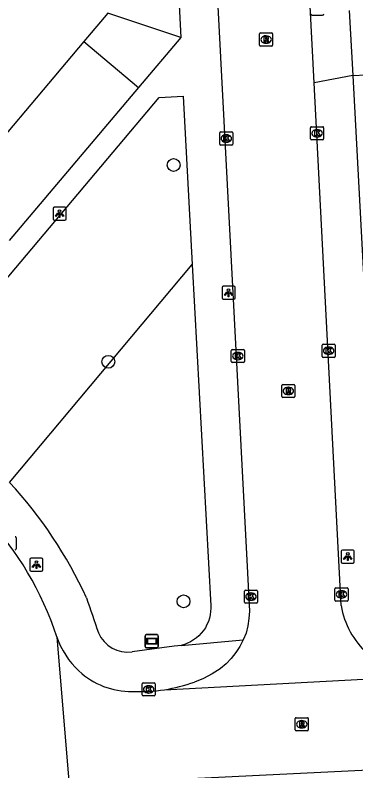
# Model space of a CAD drawing. Extents: x 161084 to 161928, y 385355 to 386522.
# Drawn here: x 161611.5 to 161637.4, y 386119.2 to 386176.9 of the extents above; entities that cross this region are included whole.
import ezdxf

# ---------------------------------------------------------------- set-up
doc = ezdxf.new("R2010")
doc.units = 0
for name, color, linetype in [('IMGEO_Boom', 7, 'Continuous'), ('IMGEO_Groenvoorziening', 7, 'Continuous'), ('IMGEO_Kolk', 7, 'Continuous'), ('IMGEO_Lichtpunt', 7, 'Continuous'), ('IMGEO_Rijbaan_lokaal_gesloten', 7, 'Continuous'), ('IMGEO_Rijbaan_lokaal_open', 7, 'Continuous'), ('IMGEO_Rioolput', 7, 'Continuous'), ('IMGEO_Verklikker', 7, 'Continuous'), ('IMGEO_Voetpad_open', 7, 'Continuous')]:
    doc.layers.add(name, color=color, linetype=linetype)

msp = doc.modelspace()

# ---------------------------------------------------------------- linework, layer by layer
at = {"layer": 'IMGEO_Boom'}
for centre in [(161623.554, 386165.429), (161618.577, 386150.426), (161624.311, 386132.153)]:
    msp.add_circle(centre, 0.489, dxfattribs=at)
at = {"layer": 'IMGEO_Groenvoorziening'}
for points in [[(161618.532, 386177.011), (161616.713, 386174.853)], [(161624.104, 386175.156), (161618.532, 386177.011)], [(161616.713, 386174.853), (161606.863, 386163.164)], [(161616.713, 386174.853), (161620.878, 386171.336)], [(161611.058, 386141.222), (161624.979, 386157.832)]]:
    msp.add_lwpolyline(points, dxfattribs=at)
at = {"layer": 'IMGEO_Kolk'}
for p, q in [((161633.987, 386167.425), (161633.987, 386168.277)), ((161634.062, 386168.351), (161634.914, 386168.351)), ((161634.988, 386168.277), (161634.988, 386167.425)), ((161627.065, 386167.025), (161627.065, 386167.877)), ((161627.14, 386167.951), (161627.992, 386167.951)), ((161627.553, 386167.731), (161627.578, 386167.731)), ((161628.066, 386167.877), (161628.066, 386167.025)), ((161634.475, 386168.131), (161634.5, 386168.131)), ((161627.576, 386167.171), (161627.551, 386167.171)), ((161634.914, 386167.351), (161634.062, 386167.351)), ((161634.498, 386167.571), (161634.473, 386167.571)), ((161627.992, 386166.951), (161627.14, 386166.951)), ((161634.871, 386150.838), (161634.871, 386151.69)), ((161634.946, 386151.764), (161635.798, 386151.764)), ((161635.872, 386151.69), (161635.872, 386150.838)), ((161627.952, 386150.438), (161627.952, 386151.29)), ((161628.027, 386151.364), (161628.879, 386151.364)), ((161628.44, 386151.144), (161628.465, 386151.144)), ((161628.953, 386151.29), (161628.953, 386150.438)), ((161635.382, 386150.984), (161635.357, 386150.984)), ((161635.359, 386151.544), (161635.384, 386151.544)), ((161628.463, 386150.584), (161628.438, 386150.584)), ((161635.798, 386150.764), (161634.946, 386150.764)), ((161628.879, 386150.364), (161628.027, 386150.364)), ((161611.549, 386137.012), (161611.549, 386136.16)), ((161635.852, 386132.256), (161635.852, 386133.108)), ((161635.927, 386133.182), (161636.779, 386133.182)), ((161636.853, 386133.108), (161636.853, 386132.256)), ((161628.95, 386132.092), (161628.95, 386132.944)), ((161629.025, 386133.018), (161629.877, 386133.018)), ((161629.438, 386132.798), (161629.463, 386132.798)), ((161629.951, 386132.944), (161629.951, 386132.092)), ((161636.34, 386132.962), (161636.365, 386132.962)), ((161629.877, 386132.018), (161629.025, 386132.018)), ((161629.461, 386132.238), (161629.436, 386132.238)), ((161636.779, 386132.182), (161635.927, 386132.182)), ((161636.363, 386132.402), (161636.338, 386132.402)), ((161621.155, 386125.017), (161621.155, 386125.869)), ((161621.23, 386125.943), (161622.082, 386125.943)), ((161621.643, 386125.723), (161621.668, 386125.723)), ((161622.156, 386125.869), (161622.156, 386125.017)), ((161621.666, 386125.163), (161621.641, 386125.163)), ((161622.082, 386124.943), (161621.23, 386124.943))]:
    msp.add_line(p, q, dxfattribs=at)
for points in [[(161633.987, 386167.425), (161633.987, 386168.277)], [(161634.062, 386168.351), (161634.914, 386168.351)], [(161634.988, 386168.277), (161634.988, 386167.425)], [(161627.065, 386167.025), (161627.065, 386167.877)], [(161627.14, 386167.951), (161627.992, 386167.951)], [(161628.066, 386167.877), (161628.066, 386167.025)], [(161634.308, 386168.051), (161634.431, 386168.051), (161634.431, 386167.9), (161634.561, 386168.051), (161634.725, 386168.051), (161634.579, 386167.9), (161634.732, 386167.651), (161634.58, 386167.651), (161634.495, 386167.815), (161634.431, 386167.748), (161634.431, 386167.651), (161634.308, 386167.651), (161634.308, 386168.051)], [(161627.386, 386167.651), (161627.509, 386167.651), (161627.509, 386167.5), (161627.639, 386167.651), (161627.803, 386167.651), (161627.657, 386167.5), (161627.81, 386167.251), (161627.658, 386167.251), (161627.573, 386167.415), (161627.509, 386167.348), (161627.509, 386167.251), (161627.386, 386167.251), (161627.386, 386167.651)], [(161634.914, 386167.351), (161634.062, 386167.351)], [(161627.992, 386166.951), (161627.14, 386166.951)], [(161634.871, 386150.838), (161634.871, 386151.69)], [(161634.946, 386151.764), (161635.798, 386151.764)], [(161635.872, 386151.69), (161635.872, 386150.838)], [(161627.952, 386150.438), (161627.952, 386151.29)], [(161628.027, 386151.364), (161628.879, 386151.364)], [(161628.273, 386151.064), (161628.396, 386151.064), (161628.396, 386150.913), (161628.526, 386151.064), (161628.69, 386151.064), (161628.544, 386150.913), (161628.697, 386150.664), (161628.545, 386150.664), (161628.46, 386150.828), (161628.396, 386150.761), (161628.396, 386150.664), (161628.273, 386150.664), (161628.273, 386151.064)], [(161628.953, 386151.29), (161628.953, 386150.438)], [(161635.192, 386151.464), (161635.315, 386151.464), (161635.315, 386151.313), (161635.445, 386151.464), (161635.609, 386151.464), (161635.463, 386151.313), (161635.616, 386151.064), (161635.464, 386151.064), (161635.379, 386151.228), (161635.315, 386151.161), (161635.315, 386151.064), (161635.192, 386151.064), (161635.192, 386151.464)], [(161635.798, 386150.764), (161634.946, 386150.764)], [(161628.879, 386150.364), (161628.027, 386150.364)], [(161611.549, 386137.012), (161611.549, 386136.16)], [(161635.852, 386132.256), (161635.852, 386133.108)], [(161635.927, 386133.182), (161636.779, 386133.182)], [(161636.853, 386133.108), (161636.853, 386132.256)], [(161628.95, 386132.092), (161628.95, 386132.944)], [(161629.025, 386133.018), (161629.877, 386133.018)], [(161629.271, 386132.718), (161629.394, 386132.718), (161629.394, 386132.567), (161629.524, 386132.718), (161629.688, 386132.718), (161629.542, 386132.567), (161629.695, 386132.318), (161629.543, 386132.318), (161629.458, 386132.482), (161629.394, 386132.415), (161629.394, 386132.318), (161629.271, 386132.318), (161629.271, 386132.718)], [(161629.951, 386132.944), (161629.951, 386132.092)], [(161636.173, 386132.882), (161636.296, 386132.882), (161636.296, 386132.731), (161636.426, 386132.882), (161636.59, 386132.882), (161636.444, 386132.731), (161636.597, 386132.482), (161636.445, 386132.482), (161636.36, 386132.646), (161636.296, 386132.579), (161636.296, 386132.482), (161636.173, 386132.482), (161636.173, 386132.882)], [(161629.877, 386132.018), (161629.025, 386132.018)], [(161636.779, 386132.182), (161635.927, 386132.182)], [(161621.155, 386125.017), (161621.155, 386125.869)], [(161621.23, 386125.943), (161622.082, 386125.943)], [(161621.476, 386125.643), (161621.599, 386125.643), (161621.599, 386125.492), (161621.729, 386125.643), (161621.893, 386125.643), (161621.747, 386125.492), (161621.9, 386125.243), (161621.748, 386125.243), (161621.663, 386125.407), (161621.599, 386125.34), (161621.599, 386125.243), (161621.476, 386125.243), (161621.476, 386125.643)], [(161622.156, 386125.869), (161622.156, 386125.017)], [(161622.082, 386124.943), (161621.23, 386124.943)]]:
    msp.add_lwpolyline(points, dxfattribs=at)
for centre, start, end in [((161634.064, 386168.275), 91.55205, 178.44795), ((161634.064, 386168.275), 91.55205, 178.44795), ((161634.912, 386168.275), 1.55205, 88.44795), ((161634.912, 386168.275), 1.55205, 88.44795), ((161627.142, 386167.875), 91.55205, 178.44795), ((161627.142, 386167.875), 91.55205, 178.44795), ((161627.99, 386167.875), 1.55205, 88.44795), ((161627.99, 386167.875), 1.55205, 88.44795), ((161634.064, 386167.427), 181.55205, 268.44795), ((161634.064, 386167.427), 181.55205, 268.44795), ((161634.912, 386167.427), 271.55205, 358.44795), ((161634.912, 386167.427), 271.55205, 358.44795), ((161627.142, 386167.027), 181.55205, 268.44795), ((161627.142, 386167.027), 181.55205, 268.44795), ((161627.99, 386167.027), 271.55205, 358.44795), ((161627.99, 386167.027), 271.55205, 358.44795), ((161634.948, 386151.688), 91.55205, 178.44795), ((161634.948, 386151.688), 91.55205, 178.44795), ((161635.796, 386151.688), 1.55205, 88.44795), ((161635.796, 386151.688), 1.55205, 88.44795), ((161628.029, 386151.288), 91.55205, 178.44795), ((161628.029, 386151.288), 91.55205, 178.44795), ((161628.877, 386151.288), 1.55205, 88.44795), ((161628.877, 386151.288), 1.55205, 88.44795), ((161628.029, 386150.44), 181.55205, 268.44795), ((161628.029, 386150.44), 181.55205, 268.44795), ((161628.877, 386150.44), 271.55205, 358.44795), ((161628.877, 386150.44), 271.55205, 358.44795), ((161634.948, 386150.84), 181.55205, 268.44795), ((161634.948, 386150.84), 181.55205, 268.44795), ((161635.796, 386150.84), 271.55205, 358.44795), ((161635.796, 386150.84), 271.55205, 358.44795), ((161611.473, 386137.01), 1.55205, 88.44795), ((161611.473, 386137.01), 1.55205, 88.44795), ((161611.473, 386136.162), 271.55205, 358.44795), ((161611.473, 386136.162), 271.55205, 358.44795), ((161635.929, 386133.106), 91.55205, 178.44795), ((161635.929, 386133.106), 91.55205, 178.44795), ((161636.777, 386133.106), 1.55205, 88.44795), ((161636.777, 386133.106), 1.55205, 88.44795), ((161629.027, 386132.942), 91.55205, 178.44795), ((161629.027, 386132.942), 91.55205, 178.44795), ((161629.875, 386132.942), 1.55205, 88.44795), ((161629.875, 386132.942), 1.55205, 88.44795), ((161629.027, 386132.094), 181.55205, 268.44795), ((161629.027, 386132.094), 181.55205, 268.44795), ((161629.875, 386132.094), 271.55205, 358.44795), ((161629.875, 386132.094), 271.55205, 358.44795), ((161635.929, 386132.258), 181.55205, 268.44795), ((161635.929, 386132.258), 181.55205, 268.44795), ((161636.777, 386132.258), 271.55205, 358.44795), ((161636.777, 386132.258), 271.55205, 358.44795), ((161621.232, 386125.867), 91.55205, 178.44795), ((161621.232, 386125.867), 91.55205, 178.44795), ((161622.08, 386125.867), 1.55205, 88.44795), ((161622.08, 386125.867), 1.55205, 88.44795), ((161621.232, 386125.019), 181.55205, 268.44795), ((161621.232, 386125.019), 181.55205, 268.44795), ((161622.08, 386125.019), 271.55205, 358.44795), ((161622.08, 386125.019), 271.55205, 358.44795)]:
    msp.add_arc(centre, 0.0765, start, end, dxfattribs=at)
for centre, major_axis, ratio, start_param, end_param in [((161627.552, 386167.451), (-0.387, 0.002), 0.722429, 4.712389, 7.853982), ((161627.577, 386167.451), (-0.39, 0.002), 0.717154, 1.570796, 4.712389), ((161634.474, 386167.851), (-0.387, 0.002), 0.722429, 4.712389, 7.853982), ((161634.499, 386167.851), (-0.39, 0.002), 0.717154, 1.570796, 4.712389), ((161628.439, 386150.864), (-0.387, 0.002), 0.722429, 4.712389, 7.853982), ((161628.464, 386150.864), (-0.39, 0.002), 0.717154, 1.570796, 4.712389), ((161635.358, 386151.264), (-0.387, 0.002), 0.722429, 4.712389, 7.853982), ((161635.383, 386151.264), (-0.39, 0.002), 0.717154, 1.570796, 4.712389), ((161629.437, 386132.518), (-0.387, 0.002), 0.722429, 4.712389, 7.853982), ((161629.462, 386132.518), (-0.39, 0.002), 0.717154, 1.570796, 4.712389), ((161636.339, 386132.682), (-0.387, 0.002), 0.722429, 4.712389, 7.853982), ((161636.364, 386132.682), (-0.39, 0.002), 0.717154, 1.570796, 4.712389), ((161621.642, 386125.443), (-0.387, 0.002), 0.722429, 4.712389, 7.853982), ((161621.667, 386125.443), (-0.39, 0.002), 0.717154, 1.570796, 4.712389)]:
    msp.add_ellipse(centre, major_axis=major_axis, ratio=ratio, start_param=start_param, end_param=end_param, dxfattribs=at)
at = {"layer": 'IMGEO_Lichtpunt'}
for p, q in [((161634.102, 386176.861), (161634.91, 386176.861)), ((161634.102, 386176.861), (161634.91, 386176.861)), ((161614.364, 386162.121), (161614.364, 386161.314)), ((161614.364, 386162.121), (161614.364, 386161.314)), ((161615.266, 386162.216), (161614.458, 386162.216)), ((161615.266, 386162.216), (161614.458, 386162.216)), ((161615.36, 386161.314), (161615.36, 386162.121)), ((161615.36, 386161.314), (161615.36, 386162.121)), ((161614.458, 386161.22), (161615.266, 386161.22)), ((161614.458, 386161.22), (161615.266, 386161.22)), ((161628.145, 386156.191), (161627.337, 386156.191)), ((161628.145, 386156.191), (161627.337, 386156.191)), ((161627.243, 386156.096), (161627.243, 386155.289)), ((161627.243, 386156.096), (161627.243, 386155.289)), ((161628.239, 386155.289), (161628.239, 386156.096)), ((161628.239, 386155.289), (161628.239, 386156.096)), ((161627.337, 386155.195), (161628.145, 386155.195)), ((161627.337, 386155.195), (161628.145, 386155.195)), ((161637.228, 386136.07), (161636.42, 386136.07)), ((161637.228, 386136.07), (161636.42, 386136.07)), ((161613.497, 386135.453), (161612.689, 386135.453)), ((161613.497, 386135.453), (161612.689, 386135.453)), ((161636.326, 386135.975), (161636.326, 386135.168)), ((161636.326, 386135.975), (161636.326, 386135.168)), ((161637.322, 386135.168), (161637.322, 386135.975)), ((161637.322, 386135.168), (161637.322, 386135.975)), ((161612.595, 386135.358), (161612.595, 386134.551)), ((161612.595, 386135.358), (161612.595, 386134.551)), ((161613.591, 386134.551), (161613.591, 386135.358)), ((161613.591, 386134.551), (161613.591, 386135.358)), ((161636.42, 386135.074), (161637.228, 386135.074)), ((161636.42, 386135.074), (161637.228, 386135.074)), ((161612.689, 386134.457), (161613.497, 386134.457)), ((161612.689, 386134.457), (161613.497, 386134.457))]:
    msp.add_line(p, q, dxfattribs=at)
for points in [[(161614.738, 386161.785), (161614.777, 386161.757), (161614.589, 386161.495), (161614.551, 386161.522), (161614.738, 386161.785)], [(161614.84, 386161.737), (161614.887, 386161.737), (161614.887, 386161.415), (161614.84, 386161.415), (161614.84, 386161.737)], [(161614.95, 386161.757), (161614.988, 386161.784), (161615.175, 386161.522), (161615.136, 386161.494), (161614.95, 386161.757)], [(161627.617, 386155.76), (161627.656, 386155.732), (161627.468, 386155.47), (161627.43, 386155.497), (161627.617, 386155.76)], [(161627.719, 386155.712), (161627.766, 386155.712), (161627.766, 386155.39), (161627.719, 386155.39), (161627.719, 386155.712)], [(161627.829, 386155.732), (161627.867, 386155.759), (161628.054, 386155.497), (161628.015, 386155.469), (161627.829, 386155.732)], [(161636.7, 386135.639), (161636.739, 386135.611), (161636.551, 386135.349), (161636.513, 386135.376), (161636.7, 386135.639)], [(161636.802, 386135.591), (161636.849, 386135.591), (161636.849, 386135.269), (161636.802, 386135.269), (161636.802, 386135.591)], [(161636.912, 386135.611), (161636.95, 386135.638), (161637.137, 386135.376), (161637.098, 386135.348), (161636.912, 386135.611)], [(161612.969, 386135.022), (161613.008, 386134.994), (161612.82, 386134.732), (161612.782, 386134.759), (161612.969, 386135.022)], [(161613.071, 386134.974), (161613.118, 386134.974), (161613.118, 386134.652), (161613.071, 386134.652), (161613.071, 386134.974)], [(161613.181, 386134.994), (161613.219, 386135.021), (161613.406, 386134.759), (161613.367, 386134.731), (161613.181, 386134.994)]]:
    msp.add_lwpolyline(points, dxfattribs=at)
for centre in [(161614.863, 386161.919), (161627.742, 386155.894), (161636.825, 386135.773), (161613.094, 386135.156)]:
    msp.add_circle(centre, 0.0994, dxfattribs=at)
for centre, start, end in [((161634.102, 386176.955), 180, 270), ((161634.102, 386176.955), 180, 270), ((161634.91, 386176.955), 270, 0), ((161634.91, 386176.955), 270, 360), ((161614.458, 386162.121), 90, 180), ((161614.458, 386162.121), 90, 180), ((161615.266, 386162.121), 0, 90), ((161615.266, 386162.121), 0, 90), ((161614.458, 386161.314), 180, 270), ((161614.458, 386161.314), 180, 270), ((161615.266, 386161.314), 270, 0), ((161615.266, 386161.314), 270, 360), ((161627.337, 386156.096), 90, 180), ((161627.337, 386156.096), 90, 180), ((161628.145, 386156.096), 0, 90), ((161628.145, 386156.096), 0, 90), ((161627.337, 386155.289), 180, 270), ((161627.337, 386155.289), 180, 270), ((161628.145, 386155.289), 270, 0), ((161628.145, 386155.289), 270, 360), ((161636.42, 386135.975), 90, 180), ((161636.42, 386135.975), 90, 180), ((161637.228, 386135.975), 0, 90), ((161637.228, 386135.975), 0, 90), ((161612.689, 386135.358), 90, 180), ((161612.689, 386135.358), 90, 180), ((161613.497, 386135.358), 0, 90), ((161613.497, 386135.358), 0, 90), ((161636.42, 386135.168), 180, 270), ((161636.42, 386135.168), 180, 270), ((161637.228, 386135.168), 270, 0), ((161637.228, 386135.168), 270, 360), ((161612.689, 386134.551), 180, 270), ((161612.689, 386134.551), 180, 270), ((161613.497, 386134.551), 270, 0), ((161613.497, 386134.551), 270, 360)]:
    msp.add_arc(centre, 0.0946, start, end, dxfattribs=at)
at = {"layer": 'IMGEO_Rijbaan_lokaal_gesloten'}
msp.add_lwpolyline([(161614.643, 386129.46), (161615.992, 386113.256), (161616.119, 386113.078)], dxfattribs=at)
msp.add_arc((161591.935, 386122.161), 23.852, 17.81826, 43.72515, dxfattribs=at)
at = {"layer": 'IMGEO_Rijbaan_lokaal_open'}
for points in [[(161626.232, 386190.651), (161629.305, 386131.891), (161629.332, 386131.415), (161629.298, 386130.848), (161629.208, 386130.289), (161629.083, 386129.74), (161628.863, 386129.22)], [(161634.273, 386171.707), (161633.963, 386177.532)], [(161636.94, 386177.224), (161637.206, 386172.247)], [(161637.206, 386172.247), (161641.164, 386172.469)], [(161636.316, 386131.832), (161634.273, 386171.707)], [(161628.863, 386129.22), (161628.597, 386128.722), (161628.287, 386128.25), (161627.937, 386127.807), (161627.549, 386127.397), (161627.125, 386127.024), (161627.107, 386127.011), (161626.481, 386126.617), (161625.823, 386126.279), (161625.137, 386126.002)], [(161622.861, 386125.42), (161642.297, 386126.439)], [(161621.772, 386118.493), (161651.958, 386119.976)]]:
    msp.add_lwpolyline(points, dxfattribs=at)
for centre, radius, start, end in [((161642.773, 386132.979), 6.558, 190.07366, 227.12751), ((161620.657, 386131.517), 6.356, 198.881, 227.24386), ((161620.281, 386131.035), 5.747, 226.73493, 271.14648), ((161620.995, 386137.46), 12.184, 278.81143, 289.87624), ((161620.984, 386137.474), 12.199, 267.23523, 278.8489)]:
    msp.add_arc(centre, radius, start, end, dxfattribs=at)
at = {"layer": 'IMGEO_Rioolput'}
for p, q in [((161630.101, 386174.572), (161630.101, 386175.424)), ((161630.176, 386175.498), (161631.028, 386175.498)), ((161630.589, 386175.278), (161630.614, 386175.278)), ((161631.102, 386175.424), (161631.102, 386174.572)), ((161630.612, 386174.718), (161630.587, 386174.718)), ((161631.028, 386174.498), (161630.176, 386174.498)), ((161631.87, 386148.699), (161632.722, 386148.699)), ((161631.795, 386147.773), (161631.795, 386148.625)), ((161632.283, 386148.479), (161632.308, 386148.479)), ((161632.796, 386148.625), (161632.796, 386147.773)), ((161632.722, 386147.699), (161631.87, 386147.699)), ((161632.306, 386147.919), (161632.281, 386147.919)), ((161632.819, 386122.359), (161632.819, 386123.211)), ((161632.894, 386123.285), (161633.746, 386123.285)), ((161633.307, 386123.065), (161633.332, 386123.065)), ((161633.82, 386123.211), (161633.82, 386122.359)), ((161633.746, 386122.285), (161632.894, 386122.285)), ((161633.33, 386122.505), (161633.305, 386122.505))]:
    msp.add_line(p, q, dxfattribs=at)
for points in [[(161630.101, 386174.572), (161630.101, 386175.424)], [(161630.176, 386175.498), (161631.028, 386175.498)], [(161630.69, 386175.196), (161630.438, 386175.198), (161630.438, 386174.798)], [(161631.102, 386175.424), (161631.102, 386174.572)], [(161630.438, 386174.798), (161630.562, 386174.798), (161630.562, 386174.96), (161630.573, 386174.96)], [(161630.616, 386175.117), (161630.562, 386175.117), (161630.562, 386175.036)], [(161630.562, 386175.036), (161630.614, 386175.036)], [(161630.62, 386174.931), (161630.691, 386174.798), (161630.831, 386174.798), (161630.766, 386174.924)], [(161631.028, 386174.498), (161630.176, 386174.498)], [(161631.87, 386148.699), (161632.722, 386148.699)], [(161631.795, 386147.773), (161631.795, 386148.625)], [(161632.384, 386148.397), (161632.132, 386148.399), (161632.132, 386147.999)], [(161632.132, 386147.999), (161632.256, 386147.999), (161632.256, 386148.161), (161632.267, 386148.161)], [(161632.31, 386148.318), (161632.256, 386148.318), (161632.256, 386148.237)], [(161632.256, 386148.237), (161632.308, 386148.237)], [(161632.314, 386148.132), (161632.385, 386147.999), (161632.525, 386147.999), (161632.46, 386148.125)], [(161632.796, 386148.625), (161632.796, 386147.773)], [(161632.722, 386147.699), (161631.87, 386147.699)], [(161632.819, 386122.359), (161632.819, 386123.211)], [(161632.894, 386123.285), (161633.746, 386123.285)], [(161633.408, 386122.983), (161633.156, 386122.985), (161633.156, 386122.585)], [(161633.156, 386122.585), (161633.28, 386122.585), (161633.28, 386122.747), (161633.291, 386122.747)], [(161633.334, 386122.904), (161633.28, 386122.904), (161633.28, 386122.823)], [(161633.28, 386122.823), (161633.332, 386122.823)], [(161633.82, 386123.211), (161633.82, 386122.359)], [(161633.746, 386122.285), (161632.894, 386122.285)], [(161633.338, 386122.718), (161633.409, 386122.585), (161633.549, 386122.585), (161633.484, 386122.711)]]:
    msp.add_lwpolyline(points, dxfattribs=at)
for centre, radius, start, end in [((161630.178, 386175.422), 0.0765, 91.55205, 178.44795), ((161630.178, 386175.422), 0.0765, 91.55205, 178.44795), ((161630.689, 386175.086), 0.109, 350.36119, 89.41601), ((161631.026, 386175.422), 0.0765, 1.55205, 88.44795), ((161631.026, 386175.422), 0.0765, 1.55205, 88.44795), ((161630.572, 386174.907), 0.0533, 26.02933, 88.69889), ((161630.598, 386175.225), 0.19, 274.7715, 282.96867), ((161630.622, 386175.021), 0.0964, 77.00612, 93.18647), ((161630.636, 386175.078), 0.0378, 276.66336, 79.67722), ((161630.687, 386175.086), 0.112, 277.58423, 350.98172), ((161630.671, 386174.871), 0.108, 29.51342, 73.79051), ((161630.178, 386174.574), 0.0765, 181.55205, 268.44795), ((161630.178, 386174.574), 0.0765, 181.55205, 268.44795), ((161631.026, 386174.574), 0.0765, 271.55205, 358.44795), ((161631.026, 386174.574), 0.0765, 271.55205, 358.44795), ((161631.872, 386148.623), 0.0765, 91.55205, 178.44795), ((161631.872, 386148.623), 0.0765, 91.55205, 178.44795), ((161632.72, 386148.623), 0.0765, 1.55205, 88.44795), ((161632.72, 386148.623), 0.0765, 1.55205, 88.44795), ((161632.266, 386148.108), 0.0533, 26.02933, 88.69889), ((161632.292, 386148.426), 0.19, 274.7715, 282.96867), ((161632.316, 386148.222), 0.0964, 77.00612, 93.18647), ((161632.33, 386148.279), 0.0378, 276.66336, 79.67722), ((161632.383, 386148.287), 0.109, 350.36119, 89.41601), ((161632.381, 386148.287), 0.112, 277.58423, 350.98172), ((161632.365, 386148.072), 0.108, 29.51342, 73.79051), ((161631.872, 386147.775), 0.0765, 181.55205, 268.44795), ((161631.872, 386147.775), 0.0765, 181.55205, 268.44795), ((161632.72, 386147.775), 0.0765, 271.55205, 358.44795), ((161632.72, 386147.775), 0.0765, 271.55205, 358.44795), ((161632.896, 386123.209), 0.0765, 91.55205, 178.44795), ((161632.896, 386123.209), 0.0765, 91.55205, 178.44795), ((161633.29, 386122.694), 0.0533, 26.02933, 88.69889), ((161633.316, 386123.012), 0.19, 274.7715, 282.96867), ((161633.34, 386122.808), 0.0964, 77.00612, 93.18647), ((161633.354, 386122.865), 0.0378, 276.66336, 79.67722), ((161633.407, 386122.873), 0.109, 350.36119, 89.41601), ((161633.405, 386122.873), 0.112, 277.58423, 350.98172), ((161633.389, 386122.658), 0.108, 29.51342, 73.79051), ((161633.744, 386123.209), 0.0765, 1.55205, 88.44795), ((161633.744, 386123.209), 0.0765, 1.55205, 88.44795), ((161632.896, 386122.361), 0.0765, 181.55205, 268.44795), ((161632.896, 386122.361), 0.0765, 181.55205, 268.44795), ((161633.744, 386122.361), 0.0765, 271.55205, 358.44795), ((161633.744, 386122.361), 0.0765, 271.55205, 358.44795)]:
    msp.add_arc(centre, radius, start, end, dxfattribs=at)
for centre, major_axis, ratio, start_param, end_param in [((161630.588, 386174.998), (-0.387, 0.002), 0.722429, 4.712389, 7.853982), ((161630.613, 386174.998), (-0.39, 0.002), 0.717154, 1.570796, 4.712389), ((161632.282, 386148.199), (-0.387, 0.002), 0.722429, 4.712389, 7.853982), ((161632.307, 386148.199), (-0.39, 0.002), 0.717154, 1.570796, 4.712389), ((161633.306, 386122.785), (-0.387, 0.002), 0.722429, 4.712389, 7.853982), ((161633.331, 386122.785), (-0.39, 0.002), 0.717154, 1.570796, 4.712389)]:
    msp.add_ellipse(centre, major_axis=major_axis, ratio=ratio, start_param=start_param, end_param=end_param, dxfattribs=at)
at = {"layer": 'IMGEO_Verklikker'}
for p, q in [((161621.394, 386128.718), (161621.394, 386129.518)), ((161621.394, 386129.518), (161621.394, 386128.718)), ((161621.494, 386129.618), (161622.284, 386129.618)), ((161622.284, 386129.618), (161621.494, 386129.618)), ((161622.384, 386129.518), (161622.384, 386128.718)), ((161622.384, 386128.718), (161622.384, 386129.518)), ((161622.284, 386128.618), (161621.494, 386128.618)), ((161621.494, 386128.618), (161622.284, 386128.618))]:
    msp.add_line(p, q, dxfattribs=at)
for points in [[(161621.495, 386129.35), (161622.283, 386129.35), (161622.283, 386128.886), (161621.495, 386128.886), (161621.495, 386129.35)], [(161621.56, 386129.285), (161621.56, 386128.951), (161622.218, 386128.951), (161622.218, 386129.285), (161621.56, 386129.285)]]:
    msp.add_lwpolyline(points, dxfattribs=at)
for centre, start, end in [((161621.494, 386129.518), 90, 180), ((161621.494, 386129.518), 90, 180), ((161622.284, 386129.518), 0, 90), ((161622.284, 386129.518), 360, 90), ((161621.494, 386128.718), 180, 270), ((161621.494, 386128.718), 180, 270), ((161622.284, 386128.718), 270, 0), ((161622.284, 386128.718), 270, 0)]:
    msp.add_arc(centre, 0.1, start, end, dxfattribs=at)
at = {"layer": 'IMGEO_Voetpad_open'}
for points in [[(161623.766, 386181.646), (161624.104, 386175.156)], [(161624.104, 386175.156), (161620.878, 386171.336)], [(161637.206, 386172.247), (161634.273, 386171.707)], [(161637.206, 386172.247), (161639.296, 386133.291)], [(161620.878, 386171.336), (161611.02, 386159.662)], [(161604.757, 386146.461), (161604.591, 386146.672), (161604.444, 386146.897), (161604.318, 386147.135), (161604.214, 386147.382), (161604.132, 386147.638), (161604.115, 386147.773), (161604.11, 386147.911), (161604.118, 386148.049), (161604.138, 386148.185), (161604.17, 386148.319), (161604.214, 386148.45), (161604.269, 386148.576), (161604.335, 386148.697), (161604.412, 386148.812), (161604.499, 386148.919), (161605.296, 386150.212), (161622.458, 386170.587), (161624.287, 386170.668), (161624.979, 386157.832)], [(161624.979, 386157.832), (161626.383, 386131.803), (161626.387, 386131.64), (161626.375, 386131.38), (161626.339, 386131.121), (161626.281, 386130.866), (161626.2, 386130.618), (161626.097, 386130.378), (161625.973, 386130.148), (161625.829, 386129.93), (161625.666, 386129.726), (161625.485, 386129.537), (161625.289, 386129.365), (161625.077, 386129.211), (161624.853, 386129.077), (161624.618, 386128.963), (161624.374, 386128.871), (161624.122, 386128.801)], [(161624.122, 386128.801), (161628.863, 386129.22)], [(161624.122, 386128.801), (161623.865, 386128.754), (161623.605, 386128.73), (161620.396, 386128.314)]]:
    msp.add_lwpolyline(points, dxfattribs=at)
for centre, radius, start, end in [((161586.481, 386118.538), 33.446, 24.52934, 42.70641), ((161839.769, 386207.96), 235.315, 198.7236, 199.40861), ((161620.033, 386130.672), 2.385, 202.3638, 278.75352)]:
    msp.add_arc(centre, radius, start, end, dxfattribs=at)

doc.saveas('drawing.dxf')
